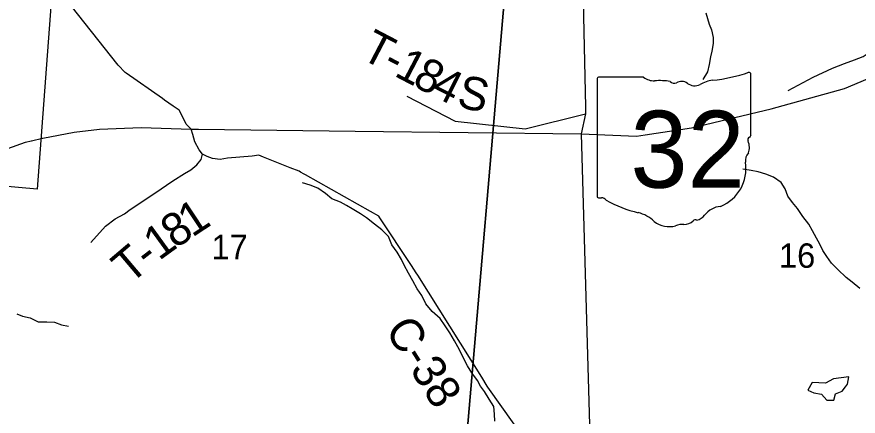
# Model space of a CAD drawing. Extents: x 1715311 to 2083412, y 146837 to 553079.
# Drawn here: x 1962145 to 1969763, y 395490 to 399102 of the extents above; entities that cross this region are included whole.
import ezdxf

# ---------------------------------------------------------------- set-up
doc = ezdxf.new("R2010")
doc.units = 0
for name, color, linetype in [('GM_X_Corporation', 7, 'Continuous'), ('GM_X_County_Road', 7, 'Continuous'), ('GM_X_County_Road_Text', 7, 'Continuous'), ('GM_X_Minor_Lake', 7, 'Continuous'), ('GM_X_Minor_River', 7, 'Continuous'), ('GM_X_Section', 7, 'Continuous'), ('GM_X_Section_Text', 7, 'Continuous'), ('GM_X_State_Location', 7, 'Continuous'), ('GM_X_State_Route', 7, 'Continuous'), ('GM_X_State_Shield', 7, 'Continuous'), ('GM_X_Township_Road', 7, 'Continuous'), ('GM_X_Township_Road_Text', 7, 'Continuous'), ('GM_X_Township_ROW', 7, 'Continuous')]:
    doc.layers.add(name, color=color, linetype=linetype)

msp = doc.modelspace()

# ---------------------------------------------------------------- linework, layer by layer
at = {"layer": 'GM_X_Corporation'}
msp.add_lwpolyline([(1951400.8, 398593.3), (1951790.1, 403958.4), (1951882.2, 403946.4), (1952369.2, 409772.5), (1952762.7, 413955.4), (1952818.3, 414546), (1956814.1, 414156.7), (1957044.8, 416796.9), (1964305.6, 416004.9), (1963781, 410743.1), (1963333, 410778.7), (1963244.1, 409751.2), (1962327.9, 397543.7), (1960905.9, 397668.7), (1960888.5, 397495.3), (1958909.2, 396708.9), (1958911.4, 397994), (1957493.5, 398049.2), (1956327, 398134.1), (1955402.6, 398190.4), (1955405.6, 398328.5), (1954228.3, 398416.7)], close=True, dxfattribs=at)
at = {"layer": 'GM_X_County_Road'}
for points in [[(1963483.3, 398349.4), (1963465.3, 398362.1), (1963136, 398593.4), (1963127.1, 398599.6), (1963060.9, 398665), (1962578.5, 399278.4), (1962539.6, 399323.3), (1962518.7, 399362.2), (1962503.7, 399404.6)], [(1963740, 398038.3), (1963739.8, 398038.8), (1963722, 398086.3), (1963678.8, 398131.1), (1963632.1, 398223.8), (1963615.5, 398256.6), (1963560.6, 398295.1), (1963483.3, 398349.4)], [(1964758.1, 397672.9), (1964745.8, 397679.7), (1964714.3, 397697.4), (1964700.6, 397705), (1964618.7, 397737.5), (1964377.4, 397833.1), (1964336.2, 397849.4), (1964277.2, 397842.4), (1964051.4, 397824.3), (1963987.1, 397812), (1963916.1, 397820.2), (1963868.2, 397838.3), (1963827.3, 397861.2), (1963795.6, 397899.3), (1963756.2, 397970.5), (1963740, 398038.3)], [(1967282.1, 394526.9), (1967252, 394569.2), (1966410, 395753.7), (1966404.2, 395761.6), (1966354.2, 395841.3), (1965775.3, 396764.7), (1965761.6, 396786.4), (1965718.5, 396851.7), (1965432.9, 397285.2), (1965423.2, 397299.9), (1965348.1, 397342), (1964758.1, 397672.9)]]:
    msp.add_lwpolyline(points, dxfattribs=at)
at = {"layer": 'GM_X_Minor_Lake'}
for points in [[(1969346.6, 395795.9), (1969308.3, 395723.9), (1969360.2, 395699.8), (1969430.2, 395687.6), (1969480, 395633.4), (1969541.9, 395635.2), (1969558.1, 395693.2), (1969618.1, 395717), (1969647.6, 395754.9)], [(1969647.6, 395754.9), (1969666.3, 395779), (1969678.5, 395845), (1969608.5, 395837.2), (1969538.5, 395827.3), (1969468.5, 395789.5), (1969346.6, 395795.9)]]:
    msp.add_lwpolyline(points, dxfattribs=at)
at = {"layer": 'GM_X_Minor_River'}
for points in [[(1968383.4, 399137), (1968397.3, 399086.9), (1968415.1, 399036.8), (1968434.9, 398984.7), (1968450.6, 398914.6), (1968450.4, 398862.5), (1968438.2, 398790.5), (1968426.1, 398740.4), (1968413.8, 398672.4), (1968397.6, 398604.4), (1968355.4, 398536.4)], [(1969777, 396645.3), (1969709.2, 396703.5), (1969653.4, 396743.8), (1969579.6, 396816), (1969521.9, 396874.2), (1969478.1, 396934.4), (1969442.3, 396988.6), (1969414.5, 397046.7), (1969384.7, 397100.8), (1969350.9, 397167), (1969317.1, 397227.1), (1969263.3, 397295.3), (1969213.6, 397367.5), (1969167.8, 397421.7), (1969126, 397479.9), (1969102.2, 397546), (1969066.4, 397602.2), (1968996.6, 397652.4), (1968926.8, 397678.6), (1968858.9, 397698.8), (1968792.9, 397713), (1968719, 397723.3)], [(1966474.4, 395443.2), (1966468.7, 395507.3), (1966462.9, 395577.4), (1966421.2, 395643.6), (1966379.4, 395711.9), (1966343.7, 395762), (1966315.8, 395812.2), (1966266.1, 395882.4), (1966224.4, 395946.6), (1966196.6, 396002.8), (1966170.8, 396052.9), (1966139, 396117.1), (1966107.3, 396171.3), (1966065.5, 396243.5), (1966023.8, 396307.7), (1965978.1, 396372), (1965904.3, 396436.3), (1965848.6, 396506.5), (1965810.9, 396580.8), (1965769.2, 396643), (1965729.5, 396715.2), (1965691.7, 396783.4), (1965652, 396855.6), (1965628.2, 396905.8), (1965588.5, 396972), (1965540.7, 397040.2), (1965511, 397116.4), (1965451.3, 397174.6), (1965383.5, 397226.9), (1965311.8, 397285.2), (1965257.9, 397319.5), (1965182.2, 397365.8), (1965130.3, 397396), (1965076.5, 397426.2), (1964996.6, 397454.5), (1964938.8, 397502.8), (1964869.1, 397551), (1964801.2, 397579.3), (1964731.4, 397601.6)], [(1962143.6, 396415), (1962195.4, 396394.8), (1962265.3, 396380.5), (1962337.1, 396342.2), (1962415.1, 396342), (1962485, 396341.7), (1962548.9, 396317.5), (1962612.8, 396303.2)]]:
    msp.add_lwpolyline(points, dxfattribs=at)
at = {"layer": 'GM_X_Section'}
for points in [[(1961147.2, 400370.5), (1966613.7, 399910.9), (1966160.1, 394612.5), (1960693.6, 395084)], [(1972253.9, 399357.6), (1971845.6, 394150.5), (1966160.1, 394612.5), (1966613.7, 399910.9)]]:
    msp.add_lwpolyline(points, close=True, dxfattribs=at)
at = {"layer": 'GM_X_State_Route'}
for points in [[(1967834.6, 398036), (1968254, 398099.5), (1968975.3, 398268.6), (1969638.4, 398455), (1970077.8, 398638.3), (1970228.7, 398705.5), (1970561.8, 398853.9), (1971088.6, 399205.4), (1971558.4, 399550.4), (1972329.7, 400276.9), (1973607.8, 401619.5), (1975102.7, 403268.2), (1975262, 403478.8), (1975492.7, 403891.4), (1976475.9, 406805), (1976845.7, 407686.7), (1977071.3, 408218.6)], [(1962381.2, 398004), (1962664.6, 398059.3), (1962894.1, 398086.7), (1963269.9, 398100.3), (1963722, 398086.3), (1963790.5, 398085.5)], [(1963790.5, 398085.5), (1965207.1, 398068.7)], [(1965207.1, 398068.7), (1967253.4, 398044.4), (1967756.2, 398024.1), (1967834.6, 398036)], [(1961389.5, 397664.2), (1961581.4, 397739), (1962224.1, 397968), (1962275.2, 397979.8), (1962278.9, 397980.6)], [(1962278.9, 397980.6), (1962377.5, 398003.3), (1962381.2, 398004)]]:
    msp.add_lwpolyline(points, dxfattribs=at)
at = {"layer": 'GM_X_State_Shield'}
for p, q in [((1967398.4, 398538.6), (1967398.4, 397482)), ((1967819.8, 398556.8), (1967412.1, 398556.8)), ((1968790.5, 398030.2), (1968790.5, 398583)), ((1968790.4, 398030.4), (1968790.5, 398030.2))]:
    msp.add_line(p, q, dxfattribs=at)
for centre, radius, start, end in [((1968294.6, 399997.3), 1476.4, 275.84447, 288.90645), ((1968775.1, 398585.2), 15.5, 351.86209, 97.738), ((1967414.3, 398540.8), 16.1, 98.1301, 188.1301), ((1967916.9, 398679.4), 156.4, 231.61951, 271.11188), ((1967968.8, 397963.6), 561.6, 80.48669, 94.98827), ((1968096.2, 398546.3), 45.1, 219.79206, 297.10237), ((1968162.5, 398424.2), 93.8, 54.46668, 119.14113), ((1968483, 398234), 297, 97.34618, 120.76885), ((1968283.6, 398591.7), 112.9, 233.85621, 294.82819), ((1968787, 397989.6), 24, 107.94398, 210.33697), ((1968774, 398028.1), 16.6, 289.60381, 7.73413), ((1968634.4, 397919.8), 144, 340.03296, 23.64957), ((1968846.1, 397798.9), 104.8, 136.8065, 186.92959), ((1968377.3, 397728.6), 369.3, 292.30889, 8.98584), ((1967414.5, 397479.6), 16.3, 171.95839, 258.30661), ((1967416.9, 397587.7), 124.2, 267.33899, 280.60386), ((1967442.3, 397421), 44.8, 29.74838, 93.27175), ((1968007.6, 398370.3), 1066.1, 240.41292, 257.1985), ((1968533, 397185.3), 202.2, 94.40312, 142.57675), ((1967689.8, 397007.3), 333.6, 47.18416, 75.83597), ((1968276.8, 397379.5), 119.3, 282.87319, 323.27711), ((1968050.6, 397415.8), 211.7, 230.70037, 286.29184), ((1968172.9, 397050.4), 173.9, 85.69512, 111.20995), ((1968188.3, 397336.6), 112.8, 268.77702, 315.54927), ((1968290.3, 397234.3), 31.8, 65.75173, 132.64842)]:
    msp.add_arc(centre, radius, start, end, dxfattribs=at)
at = {"layer": 'GM_X_Township_Road'}
for points in [[(1962629.5, 401562.5), (1962804.3, 401538.7), (1963201.3, 401455.2), (1963803.8, 401336.3), (1964630.7, 401016), (1965068.9, 400741.6), (1965762.2, 400559.9), (1966386.6, 400119.5), (1966701.6, 399935.6), (1967264.2, 399651), (1967293.6, 398287.3)], [(1969640, 398679.5), (1969640.2, 398679.6), (1969728.9, 398712.9), (1969809, 398742.3), (1969853.2, 398774), (1969883.5, 398813.8), (1969949.6, 398839.3), (1970049.4, 398840.6), (1970105.1, 398804.1), (1970228.7, 398705.5), (1970393, 398583.8), (1970548.4, 398505.4), (1970549.4, 398504.9)], [(1969129.5, 398435.3), (1969354.1, 398555.7), (1969530.5, 398638.4), (1969640, 398679.5)], [(1965677.5, 398384.9), (1966113.6, 398157.2), (1966747, 398087.6), (1967295, 398224.3)], [(1967293.6, 398287.3), (1967293.7, 398286.3), (1967295, 398224.3), (1967253.4, 398044.4)], [(1962813.5, 397061.9), (1962947.4, 397208.1), (1963034.9, 397275.1), (1963119.6, 397320.2), (1963171.5, 397359.8), (1963395.5, 397506), (1963556.8, 397618), (1963662, 397683.6), (1963720.7, 397717.7), (1963775.1, 397763.9), (1963813.6, 397812), (1963827.3, 397861.2)]]:
    msp.add_lwpolyline(points, dxfattribs=at)
at = {"layer": 'GM_X_Township_ROW'}
msp.add_lwpolyline([(1967253.4, 398044.4), (1967338.1, 395096.3), (1967353.1, 394947.7), (1967452.2, 394858.4), (1969124.7, 394574.2), (1970108.7, 394267.6), (1970620.6, 394048.7)], dxfattribs=at)

# ---------------------------------------------------------------- texts
at = {"layer": 'GM_X_County_Road_Text'}
msp.add_text('C-38', height=300, rotation=302.25967, dxfattribs=at).set_placement((1965472.2, 396272))
at = {"layer": 'GM_X_Section_Text'}
for s, p in [('17', (1963906.6, 396909.6)), ('16', (1969045.8, 396832.1))]:
    msp.add_text(s, height=221, rotation=0.00001, dxfattribs=at).set_placement(p)
at = {"layer": 'GM_X_State_Location'}
for s in ['s', 'r']:
    msp.add_text(s, height=1, dxfattribs=at).set_placement((1968078.8, 397940))
msp.add_text('32', height=1, rotation=0.00001, dxfattribs=at).set_placement((1967827, 397867.3))
at = {"layer": 'GM_X_State_Shield'}
msp.add_text('32', height=696.1, dxfattribs=at).set_placement((1967700.9, 397556.5))
at = {"layer": 'GM_X_Township_Road_Text'}
for s, rotation, p in [('T', 332.43688, (1965245.2, 398732.9)), ('1', 332.43688, (1965552, 398572.8)), ('-', 332.43687, (1965443.7, 398629.3)), ('8', 332.43687, (1965714.5, 398487.9)), ('4', 333.23851, (1965881.1, 398401)), ('S', 347.07972, (1966119.1, 398291.7)), ('1', 33.61357, (1963732.1, 397102)), ('8', 34.14616, (1963579.8, 396998.7)), ('1', 35.92484, (1963432.1, 396891.7)), ('T', 40.30053, (1963168.4, 396674.8)), ('-', 37.76612, (1963336.8, 396817.8))]:
    msp.add_text(s, height=300, rotation=rotation, dxfattribs=at).set_placement(p)

doc.saveas('drawing.dxf')
